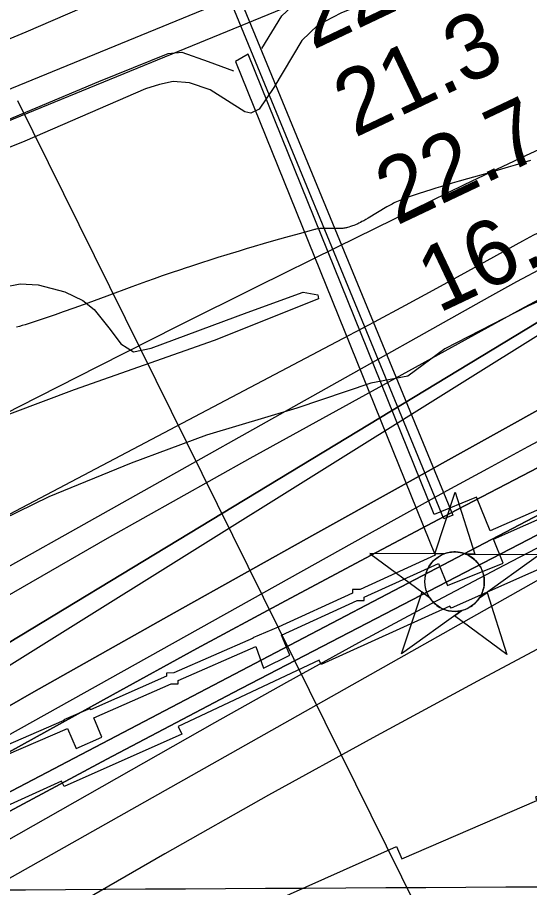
# Model space of a CAD drawing. Extents: x 3477039 to 3515015, y 546746 to 572297.
# Drawn here: x 3490710 to 3491237, y 564285 to 565180 of the extents above; entities that cross this region are included whole.
import ezdxf

# ---------------------------------------------------------------- set-up
doc = ezdxf.new("R2010")
doc.units = 0
for name, color, linetype in [('V-CHAN-DOCK', 7, 'Continuous'), ('V-CHAN-NAID', 7, 'Continuous'), ('V-FLOD-BASE', 7, 'Continuous'), ('V-GRID-MAJR', 7, 'Continuous'), ('V-LEVE-TOET', 7, 'Continuous'), ('V-RIVR-EDGE', 7, 'Continuous'), ('V-RIVR-RANG', 7, 'Continuous'), ('V-ROAD-CNTR', 7, 'Continuous'), ('V-RRAP-RVMT', 7, 'Continuous'), ('V-SITE-STRC', 7, 'Continuous'), ('V-SITE-VEGE', 7, 'Continuous'), ('V-SURV-LINE', 7, 'Continuous'), ('V-TOPO-DPTH', 7, 'Continuous'), ('V-TOPO-MAJR', 7, 'Continuous'), ('V-TOPO-MINR', 7, 'Continuous'), ('V-TOPO-WATR', 7, 'Continuous')]:
    doc.layers.add(name, color=color, linetype=linetype)

msp = doc.modelspace()

# ---------------------------------------------------------------- linework, layer by layer
at = {"layer": 'V-CHAN-DOCK'}
for points in [[(3491291.36, 564693.96), (3491195.93, 564651.89), (3491181.9, 564686.62), (3491138.23, 564668.97), (3490947.07, 565141.89), (3490934.08, 565134.67), (3491139.3, 564626.94), (3491062.3, 564591.62), (3491054.38, 564591.56), (3491054.41, 564587.99), (3490977.85, 564552.88), (3490951.97, 564541.93), (3490952.07, 564541.66), (3490870.7, 564505.9), (3490863.02, 564505.84), (3490863.04, 564502.53), (3490784.77, 564468.13), (3490784.29, 564469.3), (3490757.23, 564457.77), (3490757.52, 564457.11)], [(3490683.04, 564415.17), (3490761.08, 564448.84), (3490769.91, 564428.35), (3490796.39, 564439.89), (3490788.2, 564459.81), (3490867.73, 564494.76), (3490875.1, 564494.82), (3490875.08, 564497.99), (3490955.05, 564533.14), (3490962.88, 564510.77), (3490989.95, 564524.06), (3490981.21, 564544.88), (3491059.21, 564580.48), (3491066.46, 564580.54), (3491066.44, 564583.78), (3491142.68, 564618.58), (3491151.95, 564595.65), (3491209.3, 564618.83), (3491199.31, 564643.54), (3491296.06, 564686.2)], [(3490757.52, 564457.11), (3490678.72, 564423.11)]]:
    msp.add_lwpolyline(points, dxfattribs=at)
at = {"layer": 'V-CHAN-NAID'}
for points in [[(3491148.52, 564628.32), (3491138.93, 564628.39), (3491160.06, 564691.88), (3491180.28, 564628.1), (3491170.7, 564628.17), (3491169.12, 564628.74), (3491167.02, 564629.36), (3491164.98, 564629.82), (3491162.95, 564630.12), (3491161.78, 564630.24), (3491160.25, 564630.32), (3491158.52, 564630.32), (3491157.15, 564630.25), (3491155.25, 564630.05), (3491153.88, 564629.83), (3491152.1, 564629.44), (3491150.57, 564629.02), (3491149.54, 564628.69)], [(3491148.52, 564628.32), (3491072.03, 564628.86), (3491133.59, 564583.47), (3491132.48, 564585.38), (3491131.67, 564587), (3491130.85, 564588.97), (3491130.15, 564591.03), (3491129.78, 564592.35), (3491129.42, 564593.97), (3491129.18, 564595.42), (3491128.99, 564597.02), (3491128.88, 564598.75), (3491128.87, 564600.33), (3491128.98, 564602.41), (3491129.16, 564604.03), (3491129.55, 564606.23), (3491130.03, 564608.15), (3491130.64, 564610.04), (3491131.29, 564611.72), (3491132.02, 564613.31), (3491132.83, 564614.84), (3491133.89, 564616.58), (3491134.92, 564618.05), (3491135.92, 564619.32), (3491136.93, 564620.46), (3491138.23, 564621.8), (3491139.29, 564622.77), (3491141, 564624.16), (3491142.21, 564625.03), (3491143.9, 564626.1), (3491145.63, 564627.05), (3491147.08, 564627.73)], [(3491170.7, 564628.17), (3491247.19, 564627.62), (3491184.98, 564583.1), (3491185.9, 564584.59), (3491186.87, 564586.44), (3491187.59, 564588.02), (3491188.33, 564589.98), (3491188.87, 564591.76), (3491189.27, 564593.4), (3491189.63, 564595.41), (3491189.82, 564596.98), (3491189.94, 564599.19), (3491189.91, 564601.25), (3491189.72, 564603.47), (3491189.46, 564605.23), (3491188.97, 564607.46), (3491188.33, 564609.6), (3491187.58, 564611.58), (3491186.93, 564613.03), (3491185.92, 564614.94), (3491184.86, 564616.67), (3491183.65, 564618.37), (3491182.38, 564619.91), (3491181.11, 564621.27), (3491179.48, 564622.8), (3491177.74, 564624.22), (3491176.05, 564625.39), (3491174.17, 564626.53), (3491172.7, 564627.29)], [(3491166.95, 564570.2), (3491104.75, 564525.67), (3491125.88, 564589.16), (3491133.59, 564583.47), (3491134.23, 564582.5), (3491135.61, 564580.64), (3491136.82, 564579.23), (3491138.29, 564577.72), (3491139.68, 564576.47), (3491141.13, 564575.32), (3491142.54, 564574.33), (3491144.21, 564573.29), (3491145.93, 564572.38), (3491147.72, 564571.57), (3491149.17, 564571.02), (3491150.79, 564570.49), (3491153.02, 564569.92), (3491154.55, 564569.64), (3491156.58, 564569.38), (3491158.11, 564569.28), (3491159.97, 564569.25), (3491161.66, 564569.33), (3491163.37, 564569.51), (3491165.27, 564569.82)], [(3491184.98, 564583.1), (3491192.78, 564588.68), (3491213, 564524.91), (3491159.16, 564564.61), (3491166.95, 564570.2), (3491168.62, 564570.67), (3491170.23, 564571.23), (3491172.39, 564572.15), (3491174.12, 564573.03), (3491175.99, 564574.14), (3491177.73, 564575.35), (3491179.28, 564576.6), (3491180.57, 564577.77), (3491181.95, 564579.19), (3491183.16, 564580.59), (3491184.27, 564582.06)]]:
    msp.add_lwpolyline(points, close=True, dxfattribs=at)
msp.add_circle((3491159.4, 564599.79), 30.54, dxfattribs=at)
at = {"layer": 'V-FLOD-BASE'}
for points in [[(3490960.96, 565147.74), (3490981.75, 565181.62), (3490991.2, 565190.35), (3491059.5, 565221.52), (3491199.58, 565279.15), (3491345.56, 565340.84), (3491515.06, 565409.4), (3491618.64, 565450.87)], [(3490349.72, 564934.62), (3490479.18, 564984.12), (3490640.44, 565049.8), (3490793.48, 565113.79), (3490864.69, 565142.59), (3490878.79, 565144.25), (3490905.71, 565134.66), (3490932.04, 565125.07)]]:
    msp.add_lwpolyline(points, dxfattribs=at)
at = {"layer": 'V-GRID-MAJR'}
msp.add_spline([(3481202.02, 564229.25), (3486474.82, 564258.78), (3491747.62, 564289.07), (3497020.42, 564320.13), (3502293.21, 564351.96), (3507565.99, 564384.55), (3512838.77, 564417.92)], degree=3, dxfattribs=at)
at = {"layer": 'V-LEVE-TOET'}
for points in [[(3491733.96, 565572.05), (3491585.1, 565517.43), (3491495.63, 565475.73), (3491478.53, 565467.76), (3491309.61, 565398.03), (3491134.84, 565331.27), (3490953.02, 565262.22), (3490859.45, 565225.95), (3490718.17, 565164.81), (3490576.91, 565106.02), (3490410.39, 565043.89), (3490383.11, 565035.49)], [(3491642.56, 565432.5), (3491504.81, 565373.1), (3491325.31, 565300.51), (3491156.97, 565230.77), (3491042.21, 565184.1), (3491018.64, 565171.95), (3491002.1, 565156.23), (3490973.57, 565107.75), (3490958.15, 565085.57), (3490949.9, 565081.52), (3490943.46, 565082.74), (3490907.83, 565105.31), (3490886.76, 565112.5), (3490869.76, 565113.8), (3490855.66, 565110.97), (3490841.54, 565106.39), (3490717.33, 565052.75), (3490582.56, 564998.6), (3490425.99, 564932.88), (3490344.85, 564899.28)]]:
    msp.add_lwpolyline(points, dxfattribs=at)
at = {"layer": 'V-RIVR-EDGE'}
msp.add_lwpolyline([(3491636.35, 565063.37), (3491516.15, 565018.32), (3491437.61, 564973.79), (3491345.59, 564932.35), (3491234.57, 564882.99), (3491149.29, 564839.09), (3491111.23, 564811), (3491073.23, 564803.74), (3490997.18, 564778.19), (3490903.98, 564750.24), (3490826.71, 564721.63), (3490742.06, 564686.91), (3490677.65, 564655.82)], dxfattribs=at)
at = {"layer": 'V-RIVR-RANG'}
msp.add_line((3490709.61, 565094.48), (3491188.7, 564126.56), dxfattribs=at)
at = {"layer": 'V-ROAD-CNTR'}
for points in [[(3491237.6, 565032.73), (3491229.41, 565030.2), (3491221.72, 565027.88), (3491214.48, 565025.75), (3491207.69, 565023.78), (3491194.93, 565020.14), (3491172.6, 565013.82), (3491164.23, 565011.43), (3491156.93, 565009.31), (3491150.55, 565007.43), (3491144.99, 565005.76), (3491140.13, 565004.27), (3491135.88, 565002.96), (3491128.48, 565000.61), (3491122.95, 564998.8), (3491118.81, 564997.42), (3491112.63, 564995.29)], [(3491112.63, 564995.29), (3491106.48, 564993.11), (3491104.65, 564992.42), (3491102.89, 564991.71), (3491101.2, 564990.97), (3491099.58, 564990.23), (3491098.02, 564989.48), (3491096.52, 564988.73), (3491095.08, 564987.98), (3491092.3, 564986.48), (3491089.71, 564985.01), (3491070.55, 564973.4), (3491068.12, 564972.02), (3491065.98, 564970.85), (3491064.1, 564969.86), (3491062.44, 564969.02), (3491060.97, 564968.31), (3491059.68, 564967.71), (3491057.41, 564966.72), (3491055.68, 564966.01), (3491054.38, 564965.51), (3491052.4, 564964.81), (3491050.4, 564964.16), (3491049.34, 564963.86), (3491048.31, 564963.61), (3491047.3, 564963.4), (3491046.31, 564963.23), (3491045.36, 564963.09), (3491044.43, 564962.97), (3491042.61, 564962.81), (3491040.9, 564962.72), (3491039.29, 564962.68), (3491037.77, 564962.68), (3491026.33, 564962.93), (3491024.9, 564962.92), (3491023.66, 564962.88), (3491022.58, 564962.83), (3491020.7, 564962.68), (3491019.3, 564962.52), (3491018.25, 564962.36), (3491016.69, 564962.07), (3491015.92, 564961.89), (3491015.15, 564961.7), (3491007.13, 564959.53), (3490999.62, 564957.47), (3490985.54, 564953.56), (3490973.23, 564950.08), (3490962.47, 564946.98), (3490953.06, 564944.23), (3490944.84, 564941.79), (3490937.65, 564939.64), (3490925.09, 564935.81), (3490915.67, 564932.89), (3490908.62, 564930.67), (3490898.06, 564927.3), (3490887.52, 564923.87), (3490882.35, 564922.17), (3490877.36, 564920.49), (3490867.7, 564917.2), (3490858.66, 564914.05), (3490850.21, 564911.06), (3490842.29, 564908.22), (3490827.47, 564902.84), (3490801.58, 564893.32), (3490782.16, 564886.19), (3490767.59, 564880.91), (3490756.64, 564877.01), (3490748.42, 564874.12), (3490742.25, 564871.98), (3490732.97, 564868.83), (3490723.68, 564865.74), (3490720.63, 564864.77), (3490717.61, 564863.85), (3490714.64, 564862.98), (3490711.7, 564862.17), (3490708.8, 564861.4)]]:
    msp.add_lwpolyline(points, dxfattribs=at)
at = {"layer": 'V-RRAP-RVMT'}
for points in [[(3491688.52, 564816.8), (3491559.18, 564756.11), (3491557.31, 564760.11), (3491357.95, 564665.6), (3491359.22, 564662.77), (3491155.67, 564572.35), (3491154.61, 564574.62), (3491022.16, 564514.59), (3491020, 564519.02), (3490875.13, 564450.72), (3490878.79, 564442.87), (3490757.88, 564389.02), (3490754.99, 564394.6), (3490604.44, 564326.55), (3490605.56, 564323.65), (3490552.36, 564300.86), (3490423.35, 564573.9), (3490338.24, 564534.22), (3490346.7, 564515.86), (3490214.02, 564451.55), (3490223.2, 564431.47), (3490102.68, 564371.99), (3490107.24, 564362.41), (3489973.36, 564293.56)], [(3490067.1, 563798.55), (3490201.79, 563876.16), (3490200.14, 563879.89), (3490310.75, 563937.66), (3490328.02, 563905.03), (3490469.46, 563979.61), (3490466.6, 563986.15), (3490577.53, 564041.81), (3490589.14, 564021.73), (3490731.95, 564093.76), (3490719.89, 564119.63), (3490840.06, 564174.36), (3490845.02, 564164.11), (3490988.06, 564230.44), (3490971.36, 564270.27), (3491099.5, 564327.58), (3491105.15, 564314.66), (3491244.11, 564374.86), (3491242.77, 564378.55), (3491366.04, 564432.66), (3491368.09, 564428.27), (3491500.21, 564489.5), (3491504.52, 564480.45), (3491649.23, 564546.95)]]:
    msp.add_lwpolyline(points, dxfattribs=at)
at = {"layer": 'V-SITE-STRC'}
msp.add_lwpolyline([(3490829.71, 565462.55), (3490863.14, 565382.5), (3490891.38, 565313.64), (3491157.63, 564667.97), (3491148.22, 564664.52), (3490882.55, 565309.6), (3490854.9, 565377.87), (3490822.06, 565459.09), (3490829.71, 565462.55)], dxfattribs=at)
at = {"layer": 'V-SITE-VEGE'}
msp.add_lwpolyline([(3490677.08, 564899.18), (3490712.32, 564905.82), (3490730.95, 564904.99), (3490758.5, 564897.88), (3490777.06, 564888.77), (3490788.73, 564879.71), (3490805.13, 564858.89), (3490816.06, 564844.32), (3490829.11, 564835.94), (3490847.08, 564839.95), (3490946.04, 564876.47), (3491003.47, 564897.43), (3491018.63, 564894.56), (3491019.29, 564890.41), (3490912, 564847.74), (3490768.09, 564797.06), (3490611.01, 564738.2)], dxfattribs=at)
at = {"layer": 'V-SURV-LINE'}
for points in [[(3490213.26, 564906.46), (3492072.24, 565667.9)], [(3492083.62, 565640.14), (3490224.63, 564878.7)]]:
    msp.add_lwpolyline(points, dxfattribs=at)
at = {"layer": 'V-TOPO-DPTH'}
for points in [[(3489971.36, 564017.66), (3490118.25, 564102.48), (3490126.37, 564107.14), (3490134.5, 564111.76), (3490142.65, 564116.33), (3490150.83, 564120.88), (3490808.11, 564483.7), (3490894.36, 564530.92), (3490980.81, 564577.73), (3491067.59, 564623.95), (3491154.59, 564669.76), (3491261.77, 564725.74), (3491295.49, 564742.95), (3491329.4, 564759.75), (3491363.62, 564775.92), (3491398.05, 564791.67), (3491432.74, 564806.81), (3491467.6, 564821.56), (3491502.71, 564835.72), (3491537.97, 564849.47), (3492505.53, 565217.5)], [(3489971.36, 564017.66), (3490118.25, 564102.48), (3490126.37, 564107.14), (3490134.5, 564111.76), (3490142.65, 564116.33), (3490150.83, 564120.88), (3490808.11, 564483.7), (3490894.36, 564530.92), (3490980.81, 564577.73), (3491067.59, 564623.95), (3491154.59, 564669.76), (3491261.77, 564725.74), (3491295.49, 564742.95), (3491329.4, 564759.75), (3491363.62, 564775.92), (3491398.05, 564791.67), (3491432.74, 564806.81), (3491467.6, 564821.56), (3491502.71, 564835.72), (3491537.97, 564849.47), (3492505.53, 565217.5)], [(3492293.83, 565173.59), (3491340.69, 564822.65), (3491323.3, 564815.79), (3491306.14, 564808.4), (3491289.35, 564800.23), (3491272.79, 564791.53), (3491015.59, 564648.75), (3490870.85, 564567.84), (3490726.44, 564486.37), (3490582.5, 564404.06), (3490438.88, 564321.18), (3490161.37, 564159.95), (3490141.15, 564148.18), (3490120.95, 564136.38), (3490100.77, 564124.54), (3490080.61, 564112.68), (3489582.34, 563818.86)], [(3489582.34, 563818.86), (3490080.61, 564112.68), (3490100.77, 564124.54), (3490120.95, 564136.38), (3490141.15, 564148.18), (3490161.37, 564159.95), (3490438.88, 564321.18), (3490582.5, 564404.06), (3490726.44, 564486.37), (3490870.85, 564567.84), (3491015.59, 564648.75), (3491272.79, 564791.53), (3491289.35, 564800.23), (3491306.14, 564808.4), (3491323.3, 564815.79), (3491340.69, 564822.65), (3492293.83, 565173.59)], [(3491803.1, 565179.79), (3491586.79, 565083.45), (3491530.32, 565057.93), (3491474.06, 565032), (3491418.08, 565005.44), (3491362.29, 564978.48), (3491308.49, 564952.11), (3491279.87, 564937.78), (3491251.42, 564923.14), (3491223.21, 564908.03), (3491195.17, 564892.61), (3490466.58, 564484.09), (3490194.61, 564327.74), (3490081.64, 564261.18), (3490070.54, 564254.66)], [(3491647.46, 565051.7), (3491286.73, 564888.45), (3491279.05, 564884.88), (3491271.41, 564881.2), (3491263.85, 564877.38), (3491256.33, 564873.45), (3490318.85, 564306.06), (3490284.86, 564284.26), (3490254.6, 564265.02), (3490224.24, 564245.93), (3490193.73, 564227.09), (3490163.12, 564208.4), (3490113.25, 564178.24), (3490107.5, 564174.76), (3490101.74, 564171.28), (3490095.99, 564167.8), (3490090.23, 564164.32), (3489153.52, 563613.15), (3489118.61, 563594.73), (3489083.32, 563577.04), (3489047.78, 563559.83), (3488100.82, 563061.66)], [(3488100.82, 563061.66), (3489047.78, 563559.83), (3489083.32, 563577.04), (3489118.61, 563594.73), (3489153.52, 563613.15), (3490090.23, 564164.32), (3490095.99, 564167.8), (3490101.74, 564171.28), (3490107.5, 564174.76), (3490113.25, 564178.24), (3490163.12, 564208.4), (3490193.73, 564227.09), (3490224.24, 564245.93), (3490254.6, 564265.02), (3490284.86, 564284.26), (3490318.85, 564306.06), (3491256.33, 564873.45), (3491263.85, 564877.38), (3491271.41, 564881.2), (3491279.05, 564884.88), (3491286.73, 564888.45), (3491647.46, 565051.7)], [(3492126.92, 565020.88), (3491375.59, 564713.69), (3491365.53, 564709.42), (3491355.55, 564704.96), (3491345.69, 564700.24), (3491335.92, 564695.34), (3490931.36, 564485.45), (3490801.76, 564417.37), (3490672.64, 564348.41), (3490544.23, 564278.12), (3490416.3, 564206.96), (3490216.33, 564094.38), (3490188.75, 564078.84), (3490161.17, 564063.27), (3490133.61, 564047.68), (3490106.07, 564032.07), (3489612.21, 563751.87)], [(3489612.21, 563751.87), (3490106.07, 564032.07), (3490133.61, 564047.68), (3490161.17, 564063.27), (3490188.75, 564078.84), (3490216.33, 564094.38), (3490416.3, 564206.96), (3490544.23, 564278.12), (3490672.64, 564348.41), (3490801.76, 564417.37), (3490931.36, 564485.45), (3491335.92, 564695.34), (3491345.69, 564700.24), (3491355.55, 564704.96), (3491365.53, 564709.42), (3491375.59, 564713.69), (3492126.92, 565020.88)], [(3491737.38, 564892.24), (3491607.11, 564836.22), (3491384.17, 564737.99), (3491365.93, 564729.73), (3491347.8, 564721.22), (3491329.84, 564712.35), (3491312, 564703.24), (3490295.8, 564171.09), (3490270.76, 564157.85), (3490245.8, 564144.48), (3490220.95, 564130.9), (3490196.17, 564117.18), (3490171.47, 564103.32), (3490146.79, 564089.41), (3490122.17, 564075.42), (3490097.58, 564061.37), (3490075.96, 564048.97), (3490040.57, 564028.7)], [(3490040.57, 564028.7), (3490075.96, 564048.97), (3490097.58, 564061.37), (3490122.17, 564075.42), (3490146.79, 564089.41), (3490171.47, 564103.32), (3490196.17, 564117.18), (3490220.95, 564130.9), (3490245.8, 564144.48), (3490270.76, 564157.85), (3490295.8, 564171.09), (3491312, 564703.24), (3491329.84, 564712.35), (3491347.8, 564721.22), (3491365.93, 564729.73), (3491384.17, 564737.99), (3491607.11, 564836.22), (3491737.38, 564892.24)]]:
    msp.add_lwpolyline(points, dxfattribs=at)
at = {"layer": 'V-TOPO-MAJR'}
msp.add_lwpolyline([(3492078.18, 564977.42), (3491369.77, 564698.38), (3491365.15, 564696.47), (3491360.56, 564694.47), (3491356.05, 564692.32), (3491351.57, 564690.08), (3491210.16, 564616.51), (3491135.23, 564577.01), (3491060.6, 564536.96), (3490986.41, 564496.1), (3490912.52, 564454.69), (3490234.26, 564069.75), (3490205.05, 564053.18), (3490175.83, 564036.62), (3490146.61, 564020.06), (3490117.39, 564003.52), (3489628.31, 563726.7)], dxfattribs=at)
at = {"layer": 'V-TOPO-MINR'}
for points in [[(3492227.36, 565563.96), (3491271.58, 565055.61), (3491237.39, 565039.84), (3491203.28, 565023.88), (3491169.31, 565007.63), (3491135.43, 564991.2), (3491038.59, 564943.71), (3490956.47, 564903.16), (3490874.51, 564862.3), (3490792.78, 564820.97), (3490711.2, 564779.34), (3490018.78, 564423.51)], [(3492505.53, 565217.5), (3491537.97, 564849.47), (3491502.71, 564835.72), (3491467.6, 564821.56), (3491432.74, 564806.81), (3491398.05, 564791.67), (3491363.62, 564775.92), (3491329.4, 564759.75), (3491295.49, 564742.95), (3491261.77, 564725.74), (3491154.59, 564669.76), (3491067.59, 564623.95), (3490980.81, 564577.73), (3490894.36, 564530.92), (3490808.11, 564483.7), (3490150.83, 564120.88), (3490142.65, 564116.33), (3490134.5, 564111.76), (3490126.37, 564107.14), (3490118.25, 564102.48), (3489971.36, 564017.66)], [(3491755.51, 565203.03), (3491611.9, 565135.5), (3491292.75, 564980.65), (3491285.98, 564977.4), (3491279.21, 564974.19), (3491272.41, 564971.02), (3491265.59, 564967.89), (3491259.73, 564965.22), (3491255.84, 564963.43), (3491251.97, 564961.61), (3491248.12, 564959.75), (3491244.29, 564957.86), (3491240.47, 564955.92), (3491236.68, 564953.95), (3491232.91, 564951.94), (3491229.15, 564949.89), (3491172.73, 564918.66), (3491140.72, 564901.08), (3491108.64, 564883.64), (3491076.45, 564866.39), (3491044.19, 564849.29), (3490066.31, 564334.79)], [(3492006.64, 565186.24), (3491281.62, 564874.21), (3491278.78, 564872.95), (3491275.97, 564871.64), (3491273.19, 564870.25), (3490630.61, 564469.29), (3490545.19, 564414.87), (3490459.38, 564361.06), (3490373.02, 564308.18), (3490286.27, 564255.9), (3490167.93, 564185.45), (3490140.07, 564168.85), (3490112.23, 564152.23), (3490084.39, 564135.59), (3490056.57, 564118.94)], [(3492293.83, 565173.59), (3491340.69, 564822.65), (3491323.3, 564815.79), (3491306.14, 564808.4), (3491289.35, 564800.23), (3491272.79, 564791.53), (3491015.59, 564648.75), (3490870.85, 564567.84), (3490726.44, 564486.37), (3490582.5, 564404.06), (3490438.88, 564321.18), (3490161.37, 564159.95), (3490141.15, 564148.18), (3490120.95, 564136.38), (3490100.77, 564124.54), (3490080.61, 564112.68), (3489582.34, 563818.86)], [(3491803.1, 565179.79), (3491586.79, 565083.45), (3491530.32, 565057.93), (3491474.06, 565032), (3491418.08, 565005.44), (3491362.29, 564978.48), (3491308.49, 564952.11), (3491279.87, 564937.78), (3491251.42, 564923.14), (3491223.21, 564908.03), (3491195.17, 564892.61), (3490466.58, 564484.09), (3490194.61, 564327.74), (3490081.64, 564261.18), (3490070.54, 564254.66)], [(3492560.41, 565107.88), (3491557.26, 564749.6), (3491525.76, 564737.94), (3491494.44, 564725.81), (3491463.4, 564712.96), (3491432.56, 564699.65), (3491402.07, 564685.55), (3491371.86, 564670.89), (3491342.08, 564655.38), (3491312.59, 564639.3), (3490197.21, 564010.65), (3490193.6, 564008.62), (3490191.68, 564007.53), (3490189.38, 564006.23), (3490185.77, 564004.17), (3490184.57, 564003.48), (3489246.45, 563458.32)], [(3491699.35, 565103.21), (3491589.79, 565053.16), (3491480.62, 565002.24), (3491295.85, 564914.71), (3491279.43, 564906.75), (3491263.12, 564898.6), (3491246.95, 564890.15), (3491230.89, 564881.5), (3490948.82, 564726.34), (3490801.88, 564644.06), (3490655.8, 564560.32), (3490511.01, 564474.37), (3490367.06, 564386.96), (3490139.44, 564246.37), (3490109.92, 564228.2), (3490080.38, 564210.09), (3490050.77, 564192.07)], [(3492126.92, 565020.88), (3491375.59, 564713.69), (3491365.53, 564709.42), (3491355.55, 564704.96), (3491345.69, 564700.24), (3491335.92, 564695.34), (3490931.36, 564485.45), (3490801.76, 564417.37), (3490672.64, 564348.41), (3490544.23, 564278.12), (3490416.3, 564206.96), (3490216.33, 564094.38), (3490188.75, 564078.84), (3490161.17, 564063.27), (3490133.61, 564047.68), (3490106.07, 564032.07), (3489612.21, 563751.87)], [(3491710.57, 564933.37), (3491612.47, 564895.87), (3491514.41, 564858.26), (3491325.56, 564785.66), (3491321.99, 564784.21), (3491318.45, 564782.67), (3491314.97, 564781), (3491311.53, 564779.24), (3491234.8, 564738.21), (3491193.09, 564715.76), (3491151.46, 564693.16), (3491109.95, 564670.34), (3491068.52, 564647.37), (3490155.72, 564138.14), (3490142.07, 564130.48), (3490128.44, 564122.76), (3490114.86, 564114.98), (3490101.3, 564107.14), (3489849.94, 563960.96)], [(3491737.38, 564892.24), (3491607.11, 564836.22), (3491384.17, 564737.99), (3491365.93, 564729.73), (3491347.8, 564721.22), (3491329.84, 564712.35), (3491312, 564703.24), (3490295.8, 564171.09), (3490270.76, 564157.85), (3490245.8, 564144.48), (3490220.95, 564130.9), (3490196.17, 564117.18), (3490171.47, 564103.32), (3490146.79, 564089.41), (3490122.17, 564075.42), (3490097.58, 564061.37), (3490075.96, 564048.97), (3490040.57, 564028.7)], [(3491989.22, 564864.03), (3491417.38, 564620.61), (3491408.48, 564616.69), (3491399.66, 564612.6), (3491390.94, 564608.29), (3491382.29, 564603.83), (3491183.08, 564497.63), (3491075.23, 564439.34), (3490967.83, 564380.24), (3490861.12, 564319.91), (3490754.86, 564258.76), (3490281.74, 563982.91), (3490252.73, 563966.24), (3490223.6, 563949.81), (3490194.26, 563933.74), (3490164.79, 563917.91), (3489547.44, 563591.23)]]:
    msp.add_lwpolyline(points, dxfattribs=at)
at = {"layer": 'V-TOPO-WATR'}
msp.add_lwpolyline([(3491647.46, 565051.7), (3491286.73, 564888.45), (3491279.05, 564884.88), (3491271.41, 564881.2), (3491263.85, 564877.38), (3491256.33, 564873.45), (3490318.85, 564306.06), (3490284.86, 564284.26), (3490254.6, 564265.02), (3490224.24, 564245.93), (3490193.73, 564227.09), (3490163.12, 564208.4), (3490113.25, 564178.24), (3490107.5, 564174.76), (3490101.74, 564171.28), (3490095.99, 564167.8), (3490090.23, 564164.32), (3489153.52, 563613.15), (3489118.61, 563594.73), (3489083.32, 563577.04), (3489047.78, 563559.83), (3488100.82, 563061.66)], dxfattribs=at)

# ---------------------------------------------------------------- texts
at = {"layer": 'V-RIVR-RANG'}
for s, p in [('22.8', (3491013.35, 565145.97)), ('21.3', (3491056.44, 565055.73)), ('22.7', (3491099.53, 564965.49)), ('16.4', (3491142.62, 564875.25))]:
    msp.add_text(s, height=67, rotation=25.37833, dxfattribs=at).set_placement(p)

doc.saveas('drawing.dxf')
